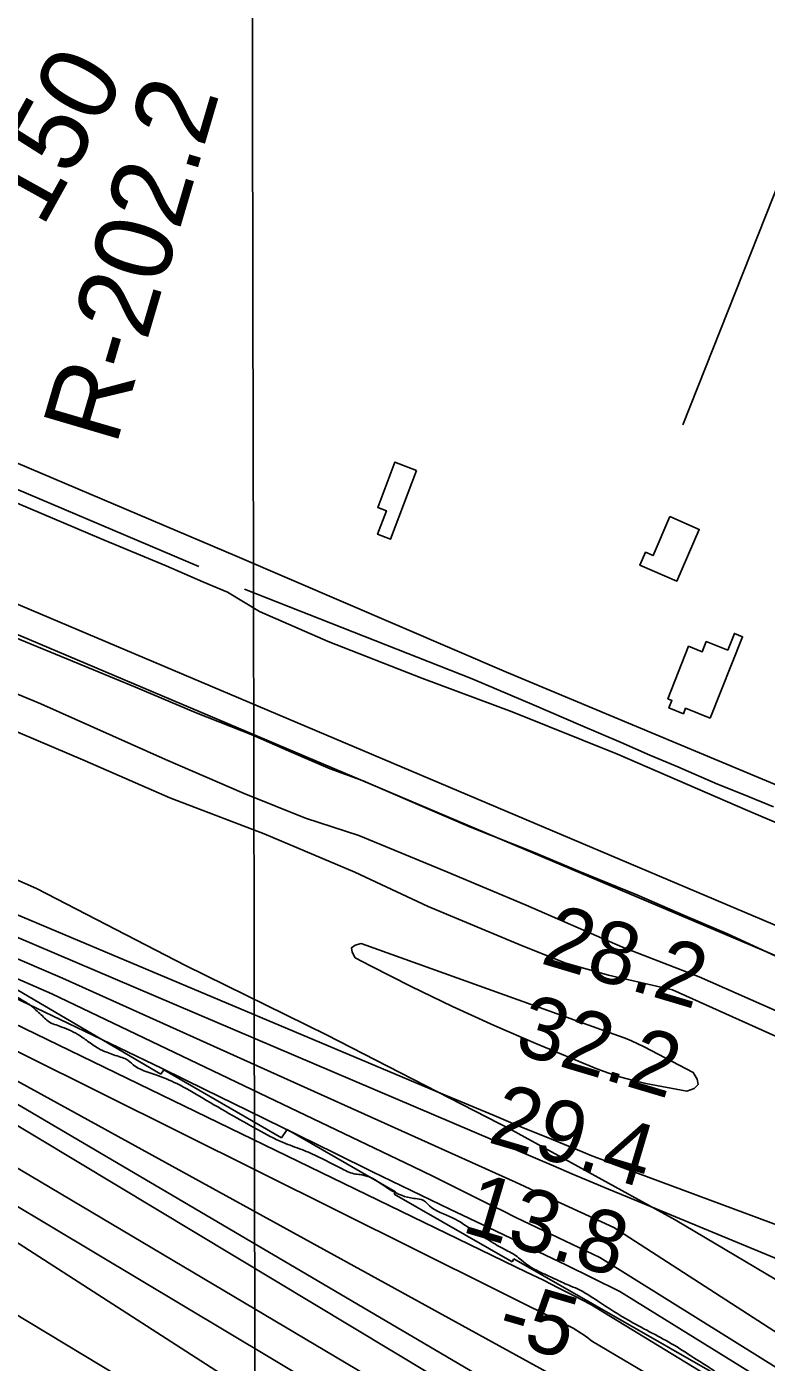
# Model space of a CAD drawing. Extents: x 3329332 to 3367211, y 631066 to 656469.
# Drawn here: x 3343719 to 3344512, y 646409 to 647841 of the extents above; entities that cross this region are included whole.
import ezdxf

# ---------------------------------------------------------------- set-up
doc = ezdxf.new("R2010")
doc.units = 0
for name, color, linetype in [('V-BLDG-OTLN', 7, 'Continuous'), ('V-FLOD-BASE', 7, 'Continuous'), ('V-GRID-MAJR', 7, 'Continuous'), ('V-LEVE-TOET', 7, 'Continuous'), ('V-RIVR-EDGE', 7, 'Continuous'), ('V-RIVR-RANG', 7, 'Continuous'), ('V-RIVR-RANG-IDEN', 7, 'Continuous'), ('V-ROAD-CNTR', 7, 'Continuous'), ('V-RRAP-RVMT', 7, 'Continuous'), ('V-SITE-VEGE', 7, 'Continuous'), ('V-SURV-LINE', 7, 'Continuous'), ('V-TOPO-DPTH', 7, 'Continuous'), ('V-TOPO-MAJR', 7, 'Continuous'), ('V-TOPO-MINR', 7, 'Continuous'), ('V-TOPO-SHOR', 7, 'Continuous'), ('V-TOPO-WATR', 7, 'Continuous')]:
    doc.layers.add(name, color=color, linetype=linetype)

msp = doc.modelspace()

# ---------------------------------------------------------------- linework, layer by layer
at = {"layer": 'V-BLDG-OTLN'}
for points in [[(3344137.4, 647365.6), (3344109.6, 647291.8), (3344095.7, 647297.1), (3344105.2, 647322.4), (3344095.8, 647325.9), (3344114, 647374.4)], [(3344409, 647316), (3344440.6, 647302.4), (3344416.6, 647246.9), (3344377, 647264), (3344383, 647277.8), (3344391, 647274.3)], [(3344452.4, 647100.1), (3344425.9, 647110.6), (3344423.6, 647104.8), (3344408.1, 647110.9), (3344411.3, 647119), (3344406.9, 647120.8), (3344429.1, 647177), (3344443.8, 647171.2), (3344448, 647182), (3344471.2, 647172.9), (3344478.3, 647190.8), (3344487.1, 647187.3)]]:
    msp.add_lwpolyline(points, close=True, dxfattribs=at)
at = {"layer": 'V-FLOD-BASE'}
msp.add_lwpolyline([(3344527.4, 646842.7), (3344470.8, 646868.6), (3344425.5, 646888.2), (3344373.8, 646910.6), (3344312.1, 646935.7), (3344263, 646956.4), (3344195.4, 646983.2), (3344141.4, 647006.2), (3344080.3, 647032.7), (3344044.8, 647045.8), (3344003.2, 647063.4), (3343961.9, 647081.6), (3343901, 647105.8), (3343836.2, 647133.1), (3343768.6, 647161), (3343706, 647186.9)], dxfattribs=at)
at = {"layer": 'V-GRID-MAJR'}
msp.add_spline([(3343981, 636467.9), (3343970.4, 642526.2), (3343959.8, 648587.5), (3343949.3, 654648.9), (3343949.3, 654651.9)], degree=3, dxfattribs=at)
at = {"layer": 'V-LEVE-TOET'}
for points in [[(3343709.2, 647330.4), (3343799.1, 647292.3), (3343869, 647263.3), (3343908.1, 647246.3), (3343934.9, 647234.9), (3343968.9, 647214.5), (3344042.7, 647182.1), (3344143.2, 647142.8), (3344239.9, 647106.9), (3344352.8, 647061.4), (3344492.4, 647001.1), (3344594.1, 646957.9)], [(3344535.2, 646780.7), (3344440.3, 646822.7), (3344358.2, 646854.6), (3344254.8, 646899.5), (3344169.9, 646935.4), (3344075.5, 646974.1), (3344018.5, 646992.9), (3343952.6, 647019.1), (3343868.2, 647055.5), (3343734.7, 647115.2), (3343641.4, 647153.9)]]:
    msp.add_lwpolyline(points, dxfattribs=at)
at = {"layer": 'V-RIVR-EDGE'}
msp.add_spline([(3345726.6, 645695.4), (3345710.3, 645706.7), (3345706, 645707.1), (3345696.7, 645709.8), (3345683.6, 645718), (3345672.7, 645726.9), (3345658.8, 645738.2), (3345648.7, 645743.7), (3345639.4, 645746), (3345632.9, 645748), (3345603.4, 645766.6), (3345581.4, 645780.7), (3345572.4, 645785), (3345555.4, 645793.9), (3345546.1, 645800.1), (3345532.6, 645806), (3345524, 645813.4), (3345515.1, 645817.3), (3345499.6, 645821.6), (3345480.7, 645830.6), (3345474.1, 645837.5), (3345464.8, 645841.1), (3345450.4, 645846.1), (3345438, 645851.6), (3345424.9, 645858.2), (3345414.4, 645862.1), (3345403.2, 645866), (3345391.6, 645870.3), (3345367.9, 645880.1), (3345352, 645885.9), (3345338.1, 645891), (3345321.8, 645896.5), (3345300.5, 645902.7), (3345290.8, 645905.5), (3345275.7, 645907.8), (3345235.8, 645916.1), (3345209, 645924.7), (3345182.3, 645936.4), (3345156.4, 645950.4), (3345125.4, 645971), (3345109.5, 645981.9), (3345099.8, 645991.7), (3345083.6, 646002.6), (3345079.7, 646004.1), (3345072, 646007.6), (3345058.4, 646015.4), (3345047.2, 646021.6), (3345036.7, 646027.5), (3345031.3, 646033.3), (3345026.7, 646039.1), (3345021.2, 646043.8), (3344994.5, 646058.6), (3344983.7, 646064.9), (3344981.8, 646070.7), (3344976.7, 646076.1), (3344962, 646083.1), (3344939.9, 646096.8), (3344923.3, 646108), (3344901.6, 646122.8), (3344889.6, 646131.4), (3344869.1, 646144.2), (3344864.4, 646148.5), (3344847.8, 646159.4), (3344817.2, 646179.7), (3344808.7, 646184.3), (3344794.7, 646192.1), (3344773.1, 646202.7), (3344760.3, 646211.6), (3344744.4, 646224.1), (3344736.7, 646231.4), (3344732.8, 646234.9), (3344710.7, 646245.9), (3344691.8, 646256.8), (3344677.4, 646263.4), (3344663.5, 646270.4), (3344646.4, 646279.8), (3344631.7, 646288.3), (3344630.6, 646291), (3344624, 646294.9), (3344606.2, 646307.4), (3344563.2, 646333.1), (3344534.5, 646350.2), (3344492.3, 646375.9), (3344459, 646398.5), (3344451.3, 646403.9), (3344437.7, 646412.5), (3344413.7, 646427.7), (3344366.5, 646453.4), (3344331.6, 646475.2), (3344310, 646488.1), (3344300.7, 646492), (3344285.5, 646499), (3344268.5, 646506.8), (3344249.9, 646518.8), (3344243.7, 646523.9), (3344230.2, 646531.3), (3344213.9, 646541), (3344196.9, 646551.5), (3344176, 646564.4), (3344151.2, 646577.3), (3344146.9, 646581.5), (3344142.3, 646583.9), (3344134.5, 646585.1), (3344108.6, 646594.8), (3344078.7, 646610.4), (3344072.1, 646611.2), (3344057.8, 646616.7), (3344035, 646628.3), (3344016.8, 646636.5), (3343997, 646644), (3343970.7, 646656.8), (3343940.1, 646674), (3343908.3, 646692.6), (3343880.4, 646708.2), (3343858, 646717.6), (3343833.5, 646728.5), (3343826.2, 646734.3), (3343820, 646736.7), (3343805.3, 646741.8), (3343796, 646746.1), (3343784.7, 646753.8), (3343774.3, 646760.8), (3343754.5, 646769.8), (3343741, 646776.1), (3343736.3, 646780.7), (3343730.5, 646785.8), (3343725.9, 646790), (3343710.4, 646800.2), (3343695.7, 646809.9), (3343682.9, 646818.9), (3343675.9, 646822), (3343662.8, 646826.3), (3343657.7, 646828.6), (3343655.8, 646833.3), (3343653.9, 646835.6), (3343636.8, 646843.4)], degree=3, dxfattribs=at)
at = {"layer": 'V-ROAD-CNTR'}
msp.add_lwpolyline([(3341365, 648365.6), (3341840.4, 648159.6), (3342201.6, 648010.6), (3342541.6, 647867.4), (3342842.4, 647742.5), (3343199.3, 647589.8), (3343603.1, 647418.4), (3343945, 647273.2), (3344234, 647149.2), (3344575.8, 647006.5), (3344710.2, 646942.3), (3344833.4, 646895.7), (3345116.8, 646772.8)], dxfattribs=at)
at = {"layer": 'V-RRAP-RVMT'}
for p, q in [((3343863.3, 646718.5), (3343618.1, 646862.2)), ((3343866.5, 646722.8), (3343863.3, 646718.5)), ((3343992.5, 646650.1), (3343866.5, 646722.8)), ((3343998.8, 646658.9), (3343992.5, 646650.1)), ((3344115, 646592.2), (3343998.8, 646658.9)), ((3344113.6, 646589.6), (3344115, 646592.2)), ((3344239.8, 646517), (3344113.6, 646589.6)), ((3344241.8, 646520.2), (3344239.8, 646517)), ((3344508.5, 646368), (3344241.8, 646520.2))]:
    msp.add_line(p, q, dxfattribs=at)
at = {"layer": 'V-SITE-VEGE'}
for points in [[(3343659.1, 647106.4), (3343782.1, 647054.3), (3343872.8, 647014.5), (3343974.1, 646975.9), (3344071.1, 646935), (3344149.9, 646898.1), (3344251.6, 646855.6), (3344297.4, 646837.5), (3344343.1, 646824.6), (3344411.8, 646808.7), (3344558.1, 646742.9)], [(3344554.6, 646479.1), (3344414.8, 646562.2), (3344239.1, 646658.6), (3344041, 646760.6), (3343889.7, 646834.7), (3343730.1, 646917.2), (3343593.3, 646977.4)]]:
    msp.add_lwpolyline(points, dxfattribs=at)
at = {"layer": 'V-SURV-LINE'}
for points in [[(3341255.1, 648261.7), (3345171.7, 646602.9)], [(3345160, 646575.3), (3341243.4, 648234.1)]]:
    msp.add_lwpolyline(points, dxfattribs=at)
at = {"layer": 'V-TOPO-DPTH'}
for points in [[(3341988.9, 647377.3), (3342550.6, 647172.7), (3342566.1, 647167.5), (3342581.6, 647162.4), (3342597.1, 647157.3), (3342604.8, 647154.7), (3342612.5, 647152), (3342620.2, 647149.3), (3342627.9, 647146.6), (3342635.5, 647143.8), (3342643.2, 647141), (3342650.8, 647138.1), (3342658.4, 647135.3), (3343086.7, 646973), (3343165.8, 646942.9), (3343244.7, 646912.8), (3343323.6, 646882.4), (3343402.5, 646851.9), (3343515, 646808.2), (3343537.5, 646799.2), (3343559.9, 646790.1), (3343582.2, 646780.5), (3345321.5, 645825.3)], [(3341988.9, 647377.3), (3342550.6, 647172.7), (3342566.1, 647167.5), (3342581.6, 647162.4), (3342597.1, 647157.3), (3342604.8, 647154.7), (3342612.5, 647152), (3342620.2, 647149.3), (3342627.9, 647146.6), (3342635.5, 647143.8), (3342643.2, 647141), (3342650.8, 647138.1), (3342658.4, 647135.3), (3343086.7, 646973), (3343165.8, 646942.9), (3343244.7, 646912.8), (3343323.6, 646882.4), (3343402.5, 646851.9), (3343515, 646808.2), (3343537.5, 646799.2), (3343559.9, 646790.1), (3343582.2, 646780.5), (3345321.5, 645825.3)], [(3344195.1, 646371.1), (3343562.3, 646751.6), (3343556.2, 646754.1), (3343550.1, 646756.6), (3343544, 646758.9), (3343537.8, 646761.2), (3343029.8, 646942.6), (3342963.2, 646966.1), (3342896.6, 646989.4), (3342829.8, 647012.1), (3342762.8, 647034.6), (3342656.4, 647070), (3342642.6, 647074.5), (3342628.8, 647079), (3342615, 647083.3), (3342601.1, 647087.7), (3341916.4, 647318.3)], [(3341916.4, 647318.3), (3342601.1, 647087.7), (3342615, 647083.3), (3342628.8, 647079), (3342642.6, 647074.5), (3342656.4, 647070), (3342762.8, 647034.6), (3342829.8, 647012.1), (3342896.6, 646989.4), (3342963.2, 646966.1), (3343029.8, 646942.6), (3343537.8, 646761.2), (3343544, 646758.9), (3343550.1, 646756.6), (3343556.2, 646754.1), (3343562.3, 646751.6), (3344195.1, 646371.1)], [(3344533.4, 646147.8), (3344492.4, 646169.5), (3344451.5, 646191.2), (3344410.5, 646212.8), (3344369.5, 646234.5), (3344283.2, 646280.1), (3344259.6, 646292.6), (3344236.1, 646305.4), (3343570.2, 646700.2), (3343537.8, 646715.3), (3343505, 646729.5), (3343471.9, 646743), (3343453.9, 646750.1), (3343411.4, 646766.4), (3343368.9, 646782.3), (3343326, 646797.5), (3343283.1, 646812.3), (3342662.6, 647021.1), (3342640.7, 647028.4), (3342618.7, 647035.5), (3342596.6, 647042.3), (3342574.5, 647048.9), (3341898.5, 647226.4)], [(3341898.5, 647226.4), (3342574.5, 647048.9), (3342596.6, 647042.3), (3342618.7, 647035.5), (3342640.7, 647028.4), (3342662.6, 647021.1), (3343283.1, 646812.3), (3343326, 646797.5), (3343368.9, 646782.3), (3343411.4, 646766.4), (3343453.9, 646750.1), (3343471.9, 646743), (3343505, 646729.5), (3343537.8, 646715.3), (3343570.2, 646700.2), (3344236.1, 646305.4), (3344259.6, 646292.6), (3344283.2, 646280.1), (3344369.5, 646234.5), (3344410.5, 646212.8), (3344451.5, 646191.2), (3344492.4, 646169.5), (3344533.4, 646147.8)], [(3344216, 646273.4), (3343558.8, 646666.4), (3343543.3, 646673.5), (3343527.6, 646680.2), (3343511.8, 646686.5), (3343495.8, 646692.5), (3343261.5, 646777), (3343153.5, 646815.3), (3343045.2, 646852.6), (3342936.4, 646888.6), (3342827.4, 646923.8), (3342647.4, 646980.6), (3342628.1, 646986.6), (3342608.7, 646992.4), (3342589.3, 646997.9), (3342569.8, 647003.3), (3342372.4, 647056.5), (3342290.3, 647078.7), (3342208.2, 647101.1), (3342126.2, 647123.7)], [(3344216, 646273.4), (3343558.8, 646666.4), (3343543.3, 646673.5), (3343527.6, 646680.2), (3343511.8, 646686.5), (3343495.8, 646692.5), (3343261.5, 646777), (3343153.5, 646815.3), (3343045.2, 646852.6), (3342936.4, 646888.6), (3342827.4, 646923.8), (3342647.4, 646980.6), (3342628.1, 646986.6), (3342608.7, 646992.4), (3342589.3, 646997.9), (3342569.8, 647003.3), (3342372.4, 647056.5), (3342290.3, 647078.7), (3342208.2, 647101.1), (3342126.2, 647123.7)], [(3345282.6, 645887.3), (3344324.4, 646471.5), (3344307.2, 646480.3), (3344290, 646489), (3344272.8, 646497.7), (3344255.5, 646506.2), (3343582.1, 646832.8)], [(3343582.1, 646832.8), (3344255.5, 646506.2), (3344272.8, 646497.7), (3344290, 646489), (3344307.2, 646480.3), (3344324.4, 646471.5), (3345282.6, 645887.3)], [(3345335, 645897.6), (3344333.9, 646521.9), (3344318.9, 646529.1), (3344304, 646536.2), (3344289, 646543.3), (3344274, 646550.4), (3344259, 646557.5), (3344244, 646564.7), (3344229.1, 646572), (3344214.2, 646579.4), (3344199.8, 646586.6), (3344177.8, 646597.5), (3344155.7, 646608.5), (3344133.6, 646619.4), (3343746.2, 646804.5), (3343692.4, 646827.9)]]:
    msp.add_lwpolyline(points, dxfattribs=at)
at = {"layer": 'V-TOPO-MAJR'}
for points in [[(3344844.7, 646437.5), (3344346.4, 646622.7), (3344338.8, 646625.6), (3344331.2, 646628.5), (3344323.6, 646631.5), (3344316, 646634.6), (3344275.9, 646651.1), (3344248.3, 646662.4), (3344220.7, 646673.9), (3344193.1, 646685.4), (3344165.6, 646696.9), (3343607.4, 646932.2)], [(3344190.3, 646228.2), (3343574.6, 646624.4)]]:
    msp.add_lwpolyline(points, dxfattribs=at)
at = {"layer": 'V-TOPO-MINR'}
for points in [[(3344593.7, 646491.4), (3344363.2, 646586.7), (3344343.4, 646594.9), (3344323.7, 646603.1), (3344304, 646611.5), (3344284.3, 646619.9), (3343664.2, 646884.2), (3343630.2, 646898.6), (3343596, 646912.8), (3343561.7, 646926.8), (3343527.4, 646940.6), (3343493.1, 646954.4), (3343458.8, 646968.3), (3343424.6, 646982.4), (3343390.4, 646996.6), (3343368.9, 647005.6), (3343324.1, 647024.8), (3343279.6, 647044.4), (3342710.3, 647302.7), (3342683.2, 647314), (3342656, 647325.1), (3341995.7, 647556.8)], [(3345321.5, 645825.3), (3343582.2, 646780.5), (3343559.9, 646790.1), (3343537.5, 646799.2), (3343515, 646808.2), (3343402.5, 646851.9), (3343323.6, 646882.4), (3343244.7, 646912.8), (3343165.8, 646942.9), (3343086.7, 646973), (3342658.4, 647135.3), (3342650.8, 647138.1), (3342643.2, 647141), (3342635.5, 647143.8), (3342627.9, 647146.6), (3342620.2, 647149.3), (3342612.5, 647152), (3342604.8, 647154.7), (3342597.1, 647157.3), (3342581.6, 647162.4), (3342566.1, 647167.5), (3342550.6, 647172.7), (3341988.9, 647377.3)], [(3344195.1, 646371.1), (3343562.3, 646751.6), (3343556.2, 646754.1), (3343550.1, 646756.6), (3343544, 646758.9), (3343537.8, 646761.2), (3343029.8, 646942.6), (3342963.2, 646966.1), (3342896.6, 646989.4), (3342829.8, 647012.1), (3342762.8, 647034.6), (3342656.4, 647070), (3342642.6, 647074.5), (3342628.8, 647079), (3342615, 647083.3), (3342601.1, 647087.7), (3341916.4, 647318.3)], [(3344253.8, 646366), (3343582, 646760.7), (3343568.4, 646766.6), (3343554.7, 646772.2), (3343540.9, 646777.7), (3343527.1, 646782.9), (3343295.3, 646869), (3343185.6, 646909.5), (3343075.8, 646949.6), (3342965.8, 646989.2), (3342855.6, 647028.4), (3342689, 647087.4), (3342662, 647096.9), (3342635.1, 647106.2), (3342608.1, 647115.5), (3342581.1, 647124.7), (3342536.1, 647139.9), (3342486.5, 647156.7), (3342437.1, 647173.7), (3342387.7, 647190.9), (3342338.3, 647208.2), (3342141.3, 647278.1)], [(3344533.4, 646147.8), (3344492.4, 646169.5), (3344451.5, 646191.2), (3344410.5, 646212.8), (3344369.5, 646234.5), (3344283.2, 646280.1), (3344259.6, 646292.6), (3344236.1, 646305.4), (3343570.2, 646700.2), (3343537.8, 646715.3), (3343505, 646729.5), (3343471.9, 646743), (3343453.9, 646750.1), (3343411.4, 646766.4), (3343368.9, 646782.3), (3343326, 646797.5), (3343283.1, 646812.3), (3342662.6, 647021.1), (3342640.7, 647028.4), (3342618.7, 647035.5), (3342596.6, 647042.3), (3342574.5, 647048.9), (3341898.5, 647226.4)], [(3344216, 646273.4), (3343558.8, 646666.4), (3343543.3, 646673.5), (3343527.6, 646680.2), (3343511.8, 646686.5), (3343495.8, 646692.5), (3343261.5, 646777), (3343153.5, 646815.3), (3343045.2, 646852.6), (3342936.4, 646888.6), (3342827.4, 646923.8), (3342647.4, 646980.6), (3342628.1, 646986.6), (3342608.7, 646992.4), (3342589.3, 646997.9), (3342569.8, 647003.3), (3342372.4, 647056.5), (3342290.3, 647078.7), (3342208.2, 647101.1), (3342126.2, 647123.7)], [(3345352.3, 645905.9), (3344349.1, 646553.9), (3344314, 646570), (3344278.8, 646586.2), (3344243.7, 646602.4), (3343757.8, 646821.4), (3343640.9, 646871.3)], [(3344368, 646753.9), (3344374.8, 646750.8), (3344381.5, 646747.5), (3344434.1, 646720.2), (3344438.4, 646713.1), (3344439.3, 646707.2), (3344435, 646703.1), (3344427.3, 646700.2), (3344383.3, 646708.5), (3344369.9, 646711.5), (3344356.6, 646715), (3344343.6, 646719.3), (3344330.8, 646724.1), (3344265.5, 646751.2), (3344220.5, 646770.6), (3344175.8, 646790.8), (3344131.7, 646812.2), (3344088, 646834.5), (3344071.5, 646843.2), (3344068.3, 646849.1), (3344067.8, 646853.8), (3344071.6, 646856.7), (3344078.2, 646858.3), (3344354.1, 646759.4), (3344361.1, 646756.8), (3344368, 646753.9)], [(3345335, 645897.6), (3344333.9, 646521.9), (3344318.9, 646529.1), (3344304, 646536.2), (3344289, 646543.3), (3344274, 646550.4), (3344259, 646557.5), (3344244, 646564.7), (3344229.1, 646572), (3344214.2, 646579.4), (3344199.8, 646586.6), (3344177.8, 646597.5), (3344155.7, 646608.5), (3344133.6, 646619.4), (3343746.2, 646804.5), (3343692.4, 646827.9)], [(3345322.8, 645886.2), (3344355.3, 646485.4), (3344326.3, 646499.7), (3344297.4, 646513.9), (3344268.3, 646528), (3344239.3, 646542), (3344214.5, 646553.8), (3344173.1, 646573.7), (3344131.7, 646593.7), (3344090.3, 646613.8), (3344049, 646634), (3343956.4, 646679.5), (3343910.5, 646702), (3343864.6, 646724.3), (3343818.6, 646746.6), (3343772.6, 646768.7), (3343730.1, 646789.1), (3343705.3, 646800.8)], [(3345271.3, 645872.9), (3344326, 646431.8), (3344323.6, 646433.7), (3344321.2, 646435.5), (3344318.7, 646437.3), (3344316.2, 646439.1), (3344313.7, 646440.8), (3344311.1, 646442.4), (3344308.5, 646444), (3344305.9, 646445.5), (3343630.1, 646782)], [(3344189.5, 646170), (3343623.9, 646511.3)]]:
    msp.add_lwpolyline(points, dxfattribs=at)
at = {"layer": 'V-TOPO-SHOR'}
msp.add_line((3344197.2, 647142), (3343952.9, 647238.3), dxfattribs=at)
for points in [[(3344422.9, 647414.6), (3344664.7, 648024), (3344912.9, 648617.7), (3345032.2, 648908.2), (3345368.3, 649735.6), (3345462.5, 649962.9), (3345654.1, 650433.4)], [(3343904, 647262.7), (3343707.2, 647346.3), (3343645.5, 647381.2), (3343312.6, 647519.8), (3343199.9, 647567.4), (3342939.3, 647677.5), (3342744.7, 647762.1), (3342421.3, 647901.8), (3342217.1, 647985.3), (3341864, 648136.7), (3341780.3, 648169.8)], [(3344197.2, 647142), (3344263.4, 647113.9), (3344313.4, 647092.6), (3344356.7, 647073.8), (3344387.4, 647060.4), (3344417.6, 647047.9), (3344460.3, 647029.2), (3344488, 647018.1), (3344520.1, 647005)]]:
    msp.add_lwpolyline(points, dxfattribs=at)
at = {"layer": 'V-TOPO-WATR'}
msp.add_lwpolyline([(3345282.6, 645887.3), (3344324.4, 646471.5), (3344307.2, 646480.3), (3344290, 646489), (3344272.8, 646497.7), (3344255.5, 646506.2), (3343582.1, 646832.8)], dxfattribs=at)

# ---------------------------------------------------------------- texts
at = {"layer": 'V-RIVR-RANG'}
for s, rotation, p in [('28.2', 343.4483, (3344268.9, 646837.6)), ('32.2', 343.4483, (3344240.7, 646741.7)), ('29.4', 343.4483, (3344212.4, 646645.8)), ('13.8', 343.4483, (3344184.2, 646549.9)), ('-5', 343.7294, (3344221, 646434.3))]:
    msp.add_text(s, height=67, rotation=rotation, dxfattribs=at).set_placement(p)
at = {"layer": 'V-RIVR-RANG-IDEN'}
for s, rotation, p in [('U-150', 60.9603, (3343679.3, 647522.5)), ('R-202.2', 73.6271, (3343815.1, 647390.9))]:
    msp.add_text(s, height=83, rotation=rotation, dxfattribs=at).set_placement(p)

doc.saveas('drawing.dxf')
